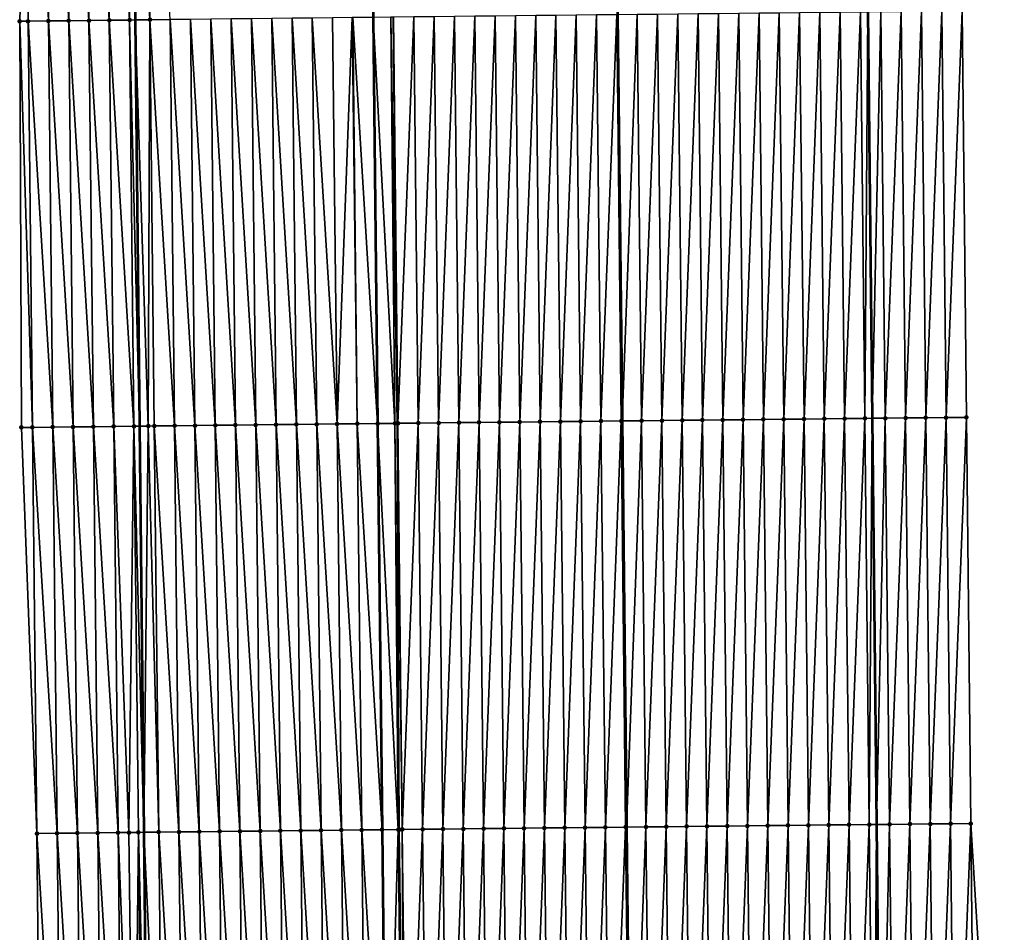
# Model space of a CAD drawing. Header units: feet. Extents: x 2010743 to 2022806, y 818705 to 837694.
# Tile 383 of 531: x 2011444 to 2011492, y 831768 to 831813. Entities that reach past the tile are written whole.
import ezdxf

# ---------------------------------------------------------------- set-up
doc = ezdxf.new("R2010")
doc.units = ezdxf.units.FT
doc.header["$MEASUREMENT"] = 0
for name, color, linetype, lineweight in [('EP_Travel Lane', 172, 'Continuous', 53), ('Road Shots', 141, 'Continuous', 100), ('STRIPING', 60, 'Continuous', 53)]:
    doc.layers.add(name, color=color, linetype=linetype, lineweight=lineweight)
doc.layers.add('I-77-MM17-21_NB-Surface-Border', color=7, linetype='Continuous')
doc.layers.add('I-77-MM17-21_NB-Surface-TIN', color=7, linetype='Continuous')

msp = doc.modelspace()

# ---------------------------------------------------------------- linework, layer by layer
at = {"layer": 'EP_Travel Lane'}
for points in [[(2011485.177, 831853.756, 323.652), (2011485.386, 831833.761, 324.021), (2011485.594, 831813.765, 324.404), (2011485.803, 831793.769, 324.731), (2011486.011, 831773.773, 325.062), (2011486.219, 831753.777, 325.393), (2011486.428, 831733.78, 325.695), (2011486.636, 831713.784, 326.027), (2011486.845, 831693.787, 326.349), (2011487.054, 831673.783, 326.637), (2011487.264, 831653.786, 326.887), (2011487.475, 831633.789, 327.138), (2011487.685, 831613.791, 327.377)], [(2011449.072, 831853.371, 323.961), (2011449.288, 831833.375, 324.312), (2011449.505, 831813.379, 324.656), (2011449.721, 831793.383, 324.965), (2011449.937, 831773.387, 325.292), (2011450.153, 831753.391, 325.644), (2011450.37, 831733.395, 325.962), (2011450.586, 831713.398, 326.256), (2011450.802, 831693.401, 326.543), (2011451.015, 831673.411, 326.849), (2011451.223, 831653.414, 327.141), (2011451.431, 831633.417, 327.406), (2011451.639, 831613.419, 327.638), (2011451.846, 831593.421, 327.826), (2011452.054, 831573.423, 328.022), (2011452.262, 831553.425, 328.205), (2011452.47, 831533.427, 328.378), (2011452.678, 831513.429, 328.569), (2011452.886, 831493.431, 328.729), (2011453.097, 831473.428, 328.901), (2011453.312, 831453.43, 329.063), (2011453.527, 831433.432, 329.189), (2011453.743, 831413.433, 329.309), (2011453.958, 831393.434, 329.386)]]:
    msp.add_polyline3d(points, dxfattribs=at)
at = {"layer": 'I-77-MM17-21_NB-Surface-Border', "color": 3, "linetype": 'Continuous', "lineweight": -3}
for points in [[(2011486.798, 831853.773, 323.598), (2011489.014, 831833.797, 323.882), (2011490.23, 831813.812, 324.215), (2011490.446, 831793.816, 324.555), (2011490.662, 831773.82, 324.901), (2011491.879, 831753.835, 325.197), (2011492.095, 831733.838, 325.503), (2011492.311, 831713.842, 325.837), (2011491.527, 831693.835, 326.185), (2011491.74, 831673.83, 326.475), (2011490.948, 831653.823, 326.767), (2011490.156, 831633.816, 327.056), (2011491.364, 831613.828, 327.263)], [(2011449.089, 831393.381, 329.278), (2011448.504, 831413.376, 329.184), (2011448.125, 831433.373, 329.067), (2011448.04, 831453.373, 328.947), (2011447.825, 831473.371, 328.783), (2011447.614, 831493.374, 328.614), (2011447.406, 831513.373, 328.441), (2011447.198, 831533.371, 328.26), (2011446.99, 831553.369, 328.058), (2011446.513, 831573.364, 327.876), (2011446.83, 831593.368, 327.697), (2011446.763, 831613.367, 327.509), (2011446.591, 831633.365, 327.263), (2011446.107, 831653.359, 327), (2011445.466, 831673.352, 326.693), (2011445.53, 831693.342, 326.395), (2011445.314, 831713.338, 326.112), (2011445.097, 831733.335, 325.799), (2011444.881, 831753.331, 325.475), (2011444.665, 831773.327, 325.13), (2011443.905, 831793.317, 324.779), (2011443.82, 831813.315, 324.476), (2011444.348, 831833.319, 324.16), (2011444.795, 831853.322, 323.822)]]:
    msp.add_polyline3d(points, dxfattribs=at)
at = {"layer": 'I-77-MM17-21_NB-Surface-TIN', "color": 128, "linetype": 'Continuous', "lineweight": -3}
for points in [[(2011443.82, 831813.315, 324.476), (2011444.233, 831813.319, 324.49), (2011444.348, 831833.319, 324.16)], [(2011444.233, 831813.319, 324.49), (2011445.233, 831813.331, 324.523), (2011444.348, 831833.319, 324.16)], [(2011445.233, 831813.331, 324.523), (2011445.016, 831833.327, 324.182), (2011444.348, 831833.319, 324.16)], [(2011446.232, 831813.342, 324.559), (2011446.016, 831833.338, 324.217), (2011445.016, 831833.327, 324.182)], [(2011445.233, 831813.331, 324.523), (2011446.232, 831813.342, 324.559), (2011445.016, 831833.327, 324.182)], [(2011447.232, 831813.353, 324.584), (2011447.016, 831833.349, 324.244), (2011446.016, 831833.338, 324.217)], [(2011446.232, 831813.342, 324.559), (2011447.232, 831813.353, 324.584), (2011446.016, 831833.338, 324.217)], [(2011448.232, 831813.365, 324.619), (2011448.016, 831833.361, 324.275), (2011447.016, 831833.349, 324.244)], [(2011447.232, 831813.353, 324.584), (2011448.232, 831813.365, 324.619), (2011447.016, 831833.349, 324.244)], [(2011449.232, 831813.376, 324.651), (2011449.016, 831833.372, 324.307), (2011448.016, 831833.361, 324.275)], [(2011448.232, 831813.365, 324.619), (2011449.232, 831813.376, 324.651), (2011448.016, 831833.361, 324.275)], [(2011449.016, 831833.372, 324.307), (2011449.505, 831813.379, 324.656), (2011449.288, 831833.375, 324.312)], [(2011449.232, 831813.376, 324.651), (2011449.505, 831813.379, 324.656), (2011449.016, 831833.372, 324.307)], [(2011450.232, 831813.387, 324.669), (2011450.016, 831833.383, 324.325), (2011449.288, 831833.375, 324.312)], [(2011450.232, 831813.387, 324.669), (2011449.288, 831833.375, 324.312), (2011449.505, 831813.379, 324.656)], [(2011450.232, 831813.387, 324.669), (2011451.232, 831813.398, 324.687), (2011450.016, 831833.383, 324.325)], [(2011472.447, 831793.629, 324.98), (2011473.231, 831813.635, 324.627), (2011472.231, 831813.625, 324.646)], [(2011472.447, 831793.629, 324.98), (2011473.447, 831793.639, 324.963), (2011473.231, 831813.635, 324.627)], [(2011473.447, 831793.639, 324.963), (2011473.269, 831813.636, 324.626), (2011473.231, 831813.635, 324.627)], [(2011474.231, 831813.646, 324.621), (2011473.269, 831813.636, 324.626), (2011473.485, 831793.64, 324.962)], [(2011473.447, 831793.639, 324.963), (2011473.485, 831793.64, 324.962), (2011473.269, 831813.636, 324.626)], [(2011474.447, 831793.65, 324.945), (2011474.231, 831813.646, 324.621), (2011473.485, 831793.64, 324.962)], [(2011474.447, 831793.65, 324.945), (2011475.231, 831813.656, 324.598), (2011474.231, 831813.646, 324.621)], [(2011474.447, 831793.65, 324.945), (2011475.447, 831793.66, 324.919), (2011475.231, 831813.656, 324.598)], [(2011475.447, 831793.66, 324.919), (2011476.231, 831813.667, 324.578), (2011475.231, 831813.656, 324.598)], [(2011475.447, 831793.66, 324.919), (2011476.447, 831793.671, 324.902), (2011476.231, 831813.667, 324.578)], [(2011476.447, 831793.671, 324.902), (2011477.231, 831813.677, 324.563), (2011476.231, 831813.667, 324.578)], [(2011476.447, 831793.671, 324.902), (2011477.447, 831793.681, 324.89), (2011477.231, 831813.677, 324.563)], [(2011477.447, 831793.681, 324.89), (2011478.231, 831813.688, 324.548), (2011477.231, 831813.677, 324.563)], [(2011477.447, 831793.681, 324.89), (2011478.447, 831793.692, 324.874), (2011478.231, 831813.688, 324.548)], [(2011478.447, 831793.692, 324.874), (2011479.231, 831813.699, 324.535), (2011478.231, 831813.688, 324.548)], [(2011478.447, 831793.692, 324.874), (2011479.447, 831793.702, 324.861), (2011479.231, 831813.699, 324.535)], [(2011479.447, 831793.702, 324.861), (2011480.23, 831813.709, 324.523), (2011479.231, 831813.699, 324.535)], [(2011479.447, 831793.702, 324.861), (2011480.447, 831793.713, 324.85), (2011480.23, 831813.709, 324.523)], [(2011480.447, 831793.713, 324.85), (2011481.23, 831813.72, 324.511), (2011480.23, 831813.709, 324.523)], [(2011480.447, 831793.713, 324.85), (2011481.447, 831793.724, 324.838), (2011481.23, 831813.72, 324.511)], [(2011481.447, 831793.724, 324.838), (2011482.23, 831813.73, 324.495), (2011481.23, 831813.72, 324.511)], [(2011481.447, 831793.724, 324.838), (2011482.447, 831793.734, 324.824), (2011482.23, 831813.73, 324.495)], [(2011482.447, 831793.734, 324.824), (2011483.23, 831813.741, 324.476), (2011482.23, 831813.73, 324.495)], [(2011482.447, 831793.734, 324.824), (2011483.447, 831793.745, 324.807), (2011483.23, 831813.741, 324.476)], [(2011483.447, 831793.745, 324.807), (2011484.23, 831813.751, 324.453), (2011483.23, 831813.741, 324.476)], [(2011483.447, 831793.745, 324.807), (2011484.446, 831793.755, 324.785), (2011484.23, 831813.751, 324.453)], [(2011484.446, 831793.755, 324.785), (2011485.23, 831813.762, 324.419), (2011484.23, 831813.751, 324.453)], [(2011484.446, 831793.755, 324.785), (2011485.446, 831793.765, 324.746), (2011485.23, 831813.762, 324.419)], [(2011485.446, 831793.765, 324.746), (2011485.594, 831813.765, 324.404), (2011485.23, 831813.762, 324.419)], [(2011485.446, 831793.765, 324.746), (2011485.803, 831793.769, 324.731), (2011485.594, 831813.765, 324.404)], [(2011486.23, 831813.772, 324.379), (2011485.594, 831813.765, 324.404), (2011485.803, 831793.769, 324.731)], [(2011486.446, 831793.776, 324.704), (2011486.23, 831813.772, 324.379), (2011485.803, 831793.769, 324.731)], [(2011486.446, 831793.776, 324.704), (2011487.23, 831813.782, 324.337), (2011486.23, 831813.772, 324.379)], [(2011486.446, 831793.776, 324.704), (2011487.446, 831793.786, 324.666), (2011487.23, 831813.782, 324.337)], [(2011487.446, 831793.786, 324.666), (2011488.23, 831813.792, 324.294), (2011487.23, 831813.782, 324.337)], [(2011487.446, 831793.786, 324.666), (2011488.446, 831793.796, 324.629), (2011488.23, 831813.792, 324.294)], [(2011488.446, 831793.796, 324.629), (2011489.23, 831813.802, 324.252), (2011488.23, 831813.792, 324.294)], [(2011488.446, 831793.796, 324.629), (2011489.446, 831793.806, 324.588), (2011489.23, 831813.802, 324.252)], [(2011489.446, 831793.806, 324.588), (2011490.23, 831813.812, 324.215), (2011489.23, 831813.802, 324.252)], [(2011489.446, 831793.806, 324.588), (2011490.446, 831793.816, 324.555), (2011490.23, 831813.812, 324.215)], [(2011444.449, 831793.323, 324.798), (2011444.233, 831813.319, 324.49), (2011443.82, 831813.315, 324.476)], [(2011443.905, 831793.317, 324.779), (2011444.449, 831793.323, 324.798), (2011443.82, 831813.315, 324.476)], [(2011445.449, 831793.334, 324.832), (2011445.233, 831813.331, 324.523), (2011444.233, 831813.319, 324.49)], [(2011444.449, 831793.323, 324.798), (2011445.449, 831793.334, 324.832), (2011444.233, 831813.319, 324.49)], [(2011446.449, 831793.346, 324.871), (2011446.232, 831813.342, 324.559), (2011445.233, 831813.331, 324.523)], [(2011445.449, 831793.334, 324.832), (2011446.449, 831793.346, 324.871), (2011445.233, 831813.331, 324.523)], [(2011447.449, 831793.357, 324.903), (2011447.232, 831813.353, 324.584), (2011446.232, 831813.342, 324.559)], [(2011446.449, 831793.346, 324.871), (2011447.449, 831793.357, 324.903), (2011446.232, 831813.342, 324.559)], [(2011448.449, 831793.369, 324.937), (2011448.232, 831813.365, 324.619), (2011447.232, 831813.353, 324.584)], [(2011447.449, 831793.357, 324.903), (2011448.449, 831793.369, 324.937), (2011447.232, 831813.353, 324.584)], [(2011449.448, 831793.38, 324.964), (2011449.232, 831813.376, 324.651), (2011448.232, 831813.365, 324.619)], [(2011448.449, 831793.369, 324.937), (2011449.448, 831793.38, 324.964), (2011448.232, 831813.365, 324.619)], [(2011449.232, 831813.376, 324.651), (2011449.721, 831793.383, 324.965), (2011449.505, 831813.379, 324.656)], [(2011449.448, 831793.38, 324.964), (2011449.721, 831793.383, 324.965), (2011449.232, 831813.376, 324.651)], [(2011450.153, 831793.387, 324.966), (2011450.232, 831813.387, 324.669), (2011449.505, 831813.379, 324.656)], [(2011450.153, 831793.387, 324.966), (2011449.505, 831813.379, 324.656), (2011449.721, 831793.383, 324.965)], [(2011450.153, 831793.387, 324.966), (2011450.448, 831793.391, 324.972), (2011450.232, 831813.387, 324.669)], [(2011451.448, 831793.402, 324.992), (2011451.232, 831813.398, 324.687), (2011450.232, 831813.387, 324.669)], [(2011450.448, 831793.391, 324.972), (2011451.448, 831793.402, 324.992), (2011450.232, 831813.387, 324.669)], [(2011452.448, 831793.413, 325.009), (2011452.232, 831813.409, 324.7), (2011451.232, 831813.398, 324.687)], [(2011451.448, 831793.402, 324.992), (2011452.448, 831793.413, 325.009), (2011451.232, 831813.398, 324.687)], [(2011453.448, 831793.424, 325.02), (2011453.232, 831813.42, 324.711), (2011452.232, 831813.409, 324.7)], [(2011452.448, 831793.413, 325.009), (2011453.448, 831793.424, 325.02), (2011452.232, 831813.409, 324.7)], [(2011454.448, 831793.435, 325.032), (2011454.232, 831813.431, 324.721), (2011453.232, 831813.42, 324.711)], [(2011453.448, 831793.424, 325.02), (2011454.448, 831793.435, 325.032), (2011453.232, 831813.42, 324.711)], [(2011455.448, 831793.446, 325.041), (2011455.232, 831813.442, 324.73), (2011454.232, 831813.431, 324.721)], [(2011454.448, 831793.435, 325.032), (2011455.448, 831793.446, 325.041), (2011454.232, 831813.431, 324.721)], [(2011456.448, 831793.457, 325.052), (2011456.232, 831813.453, 324.74), (2011455.232, 831813.442, 324.73)], [(2011455.448, 831793.446, 325.041), (2011456.448, 831793.457, 325.052), (2011455.232, 831813.442, 324.73)], [(2011457.448, 831793.468, 325.065), (2011457.232, 831813.464, 324.75), (2011456.232, 831813.453, 324.74)], [(2011456.448, 831793.457, 325.052), (2011457.448, 831793.468, 325.065), (2011456.232, 831813.453, 324.74)], [(2011458.448, 831793.479, 325.079), (2011458.232, 831813.475, 324.764), (2011457.232, 831813.464, 324.75)], [(2011457.448, 831793.468, 325.065), (2011458.448, 831793.479, 325.079), (2011457.232, 831813.464, 324.75)], [(2011459.448, 831793.49, 325.095), (2011459.232, 831813.486, 324.781), (2011458.232, 831813.475, 324.764)], [(2011458.448, 831793.479, 325.079), (2011459.448, 831793.49, 325.095), (2011458.232, 831813.475, 324.764)], [(2011459.448, 831793.49, 325.095), (2011460.201, 831813.497, 324.799), (2011459.232, 831813.486, 324.781)], [(2011459.448, 831793.49, 325.095), (2011460.448, 831793.501, 325.115), (2011460.201, 831813.497, 324.799)], [(2011460.448, 831793.501, 325.115), (2011460.232, 831813.498, 324.799), (2011460.201, 831813.497, 324.799)], [(2011460.232, 831813.498, 324.799), (2011461.448, 831793.512, 325.125), (2011461.232, 831813.509, 324.806)], [(2011460.448, 831793.501, 325.115), (2011461.448, 831793.512, 325.125), (2011460.232, 831813.498, 324.799)], [(2011462.297, 831793.521, 325.13), (2011462.098, 831813.518, 324.813), (2011461.232, 831813.509, 324.806)], [(2011462.297, 831793.521, 325.13), (2011461.232, 831813.509, 324.806), (2011461.448, 831793.512, 325.125)], [(2011462.411, 831793.523, 325.13), (2011462.211, 831813.519, 324.813), (2011462.098, 831813.518, 324.813)], [(2011462.297, 831793.521, 325.13), (2011462.411, 831793.523, 325.13), (2011462.098, 831813.518, 324.813)], [(2011462.411, 831793.523, 325.13), (2011462.448, 831793.523, 325.129), (2011462.211, 831813.519, 324.813)], [(2011462.448, 831793.523, 325.129), (2011462.231, 831813.519, 324.813), (2011462.211, 831813.519, 324.813)], [(2011463.231, 831813.53, 324.799), (2011462.231, 831813.519, 324.813), (2011462.448, 831793.523, 325.129)], [(2011463.448, 831793.534, 325.116), (2011463.231, 831813.53, 324.799), (2011462.448, 831793.523, 325.129)], [(2011463.448, 831793.534, 325.116), (2011464.231, 831813.54, 324.778), (2011463.231, 831813.53, 324.799)], [(2011463.448, 831793.534, 325.116), (2011464.448, 831793.544, 325.097), (2011464.231, 831813.54, 324.778)], [(2011464.448, 831793.544, 325.097), (2011465.231, 831813.551, 324.758), (2011464.231, 831813.54, 324.778)], [(2011464.448, 831793.544, 325.097), (2011465.448, 831793.555, 325.079), (2011465.231, 831813.551, 324.758)], [(2011465.448, 831793.555, 325.079), (2011466.231, 831813.561, 324.739), (2011465.231, 831813.551, 324.758)], [(2011465.448, 831793.555, 325.079), (2011466.447, 831793.565, 325.064), (2011466.231, 831813.561, 324.739)], [(2011466.447, 831793.565, 325.064), (2011467.231, 831813.572, 324.722), (2011466.231, 831813.561, 324.739)], [(2011466.447, 831793.565, 325.064), (2011467.447, 831793.576, 325.048), (2011467.231, 831813.572, 324.722)], [(2011467.447, 831793.576, 325.048), (2011468.231, 831813.583, 324.708), (2011467.231, 831813.572, 324.722)], [(2011467.447, 831793.576, 325.048), (2011468.447, 831793.586, 325.031), (2011468.231, 831813.583, 324.708)], [(2011468.447, 831793.586, 325.031), (2011469.231, 831813.593, 324.688), (2011468.231, 831813.583, 324.708)], [(2011468.447, 831793.586, 325.031), (2011469.447, 831793.597, 325.016), (2011469.231, 831813.593, 324.688)], [(2011469.447, 831793.597, 325.016), (2011470.231, 831813.604, 324.671), (2011469.231, 831813.593, 324.688)], [(2011469.447, 831793.597, 325.016), (2011470.447, 831793.607, 325), (2011470.231, 831813.604, 324.671)], [(2011470.447, 831793.607, 325), (2011471.231, 831813.614, 324.658), (2011470.231, 831813.604, 324.671)], [(2011470.447, 831793.607, 325), (2011471.447, 831793.618, 324.988), (2011471.231, 831813.614, 324.658)], [(2011471.447, 831793.618, 324.988), (2011472.231, 831813.625, 324.646), (2011471.231, 831813.614, 324.658)], [(2011471.447, 831793.618, 324.988), (2011472.447, 831793.629, 324.98), (2011472.231, 831813.625, 324.646)], [(2011483.663, 831773.748, 325.118), (2011484.446, 831793.755, 324.785), (2011483.447, 831793.745, 324.807)], [(2011483.663, 831773.748, 325.118), (2011484.663, 831773.759, 325.103), (2011484.446, 831793.755, 324.785)], [(2011484.663, 831773.759, 325.103), (2011485.446, 831793.765, 324.746), (2011484.446, 831793.755, 324.785)], [(2011484.663, 831773.759, 325.103), (2011485.663, 831773.769, 325.078), (2011485.446, 831793.765, 324.746)], [(2011485.663, 831773.769, 325.078), (2011485.803, 831793.769, 324.731), (2011485.446, 831793.765, 324.746)], [(2011485.663, 831773.769, 325.078), (2011486.011, 831773.773, 325.062), (2011485.803, 831793.769, 324.731)], [(2011486.446, 831793.776, 324.704), (2011485.803, 831793.769, 324.731), (2011486.011, 831773.773, 325.062)], [(2011486.663, 831773.779, 325.034), (2011486.446, 831793.776, 324.704), (2011486.011, 831773.773, 325.062)], [(2011486.663, 831773.779, 325.034), (2011487.446, 831793.786, 324.666), (2011486.446, 831793.776, 324.704)], [(2011486.663, 831773.779, 325.034), (2011487.663, 831773.79, 324.998), (2011487.446, 831793.786, 324.666)], [(2011487.663, 831773.79, 324.998), (2011488.446, 831793.796, 324.629), (2011487.446, 831793.786, 324.666)], [(2011487.663, 831773.79, 324.998), (2011488.662, 831773.8, 324.961), (2011488.446, 831793.796, 324.629)], [(2011488.662, 831773.8, 324.961), (2011489.446, 831793.806, 324.588), (2011488.446, 831793.796, 324.629)], [(2011488.662, 831773.8, 324.961), (2011489.662, 831773.81, 324.929), (2011489.446, 831793.806, 324.588)], [(2011489.662, 831773.81, 324.929), (2011490.446, 831793.816, 324.555), (2011489.446, 831793.806, 324.588)], [(2011489.662, 831773.81, 324.929), (2011490.662, 831773.82, 324.901), (2011490.446, 831793.816, 324.555)], [(2011444.665, 831773.327, 325.13), (2011444.449, 831793.323, 324.798), (2011443.905, 831793.317, 324.779)], [(2011445.665, 831773.338, 325.163), (2011445.449, 831793.334, 324.832), (2011444.449, 831793.323, 324.798)], [(2011444.665, 831773.327, 325.13), (2011445.665, 831773.338, 325.163), (2011444.449, 831793.323, 324.798)], [(2011446.665, 831773.35, 325.201), (2011446.449, 831793.346, 324.871), (2011445.449, 831793.334, 324.832)], [(2011445.665, 831773.338, 325.163), (2011446.665, 831773.35, 325.201), (2011445.449, 831793.334, 324.832)], [(2011447.665, 831773.361, 325.225), (2011447.449, 831793.357, 324.903), (2011446.449, 831793.346, 324.871)], [(2011446.665, 831773.35, 325.201), (2011447.665, 831773.361, 325.225), (2011446.449, 831793.346, 324.871)], [(2011448.665, 831773.372, 325.253), (2011448.449, 831793.369, 324.937), (2011447.449, 831793.357, 324.903)], [(2011447.665, 831773.361, 325.225), (2011448.665, 831773.372, 325.253), (2011447.449, 831793.357, 324.903)], [(2011449.195, 831773.378, 325.283), (2011449.448, 831793.38, 324.964), (2011448.449, 831793.369, 324.937)], [(2011448.665, 831773.372, 325.253), (2011449.195, 831773.378, 325.283), (2011448.449, 831793.369, 324.937)], [(2011449.195, 831773.378, 325.283), (2011449.665, 831773.384, 325.287), (2011449.448, 831793.38, 324.964)], [(2011449.448, 831793.38, 324.964), (2011449.937, 831773.387, 325.292), (2011449.721, 831793.383, 324.965)], [(2011449.665, 831773.384, 325.287), (2011449.937, 831773.387, 325.292), (2011449.448, 831793.38, 324.964)], [(2011450.153, 831793.387, 324.966), (2011449.721, 831793.383, 324.965), (2011449.937, 831773.387, 325.292)], [(2011450.665, 831773.395, 325.305), (2011450.153, 831793.387, 324.966), (2011449.937, 831773.387, 325.292)], [(2011450.665, 831773.395, 325.305), (2011450.448, 831793.391, 324.972), (2011450.153, 831793.387, 324.966)], [(2011451.665, 831773.406, 325.324), (2011451.448, 831793.402, 324.992), (2011450.448, 831793.391, 324.972)], [(2011450.665, 831773.395, 325.305), (2011451.665, 831773.406, 325.324), (2011450.448, 831793.391, 324.972)], [(2011452.665, 831773.417, 325.337), (2011452.448, 831793.413, 325.009), (2011451.448, 831793.402, 324.992)], [(2011451.665, 831773.406, 325.324), (2011452.665, 831773.417, 325.337), (2011451.448, 831793.402, 324.992)], [(2011453.664, 831773.428, 325.348), (2011453.448, 831793.424, 325.02), (2011452.448, 831793.413, 325.009)], [(2011452.665, 831773.417, 325.337), (2011453.664, 831773.428, 325.348), (2011452.448, 831793.413, 325.009)], [(2011454.664, 831773.439, 325.359), (2011454.448, 831793.435, 325.032), (2011453.448, 831793.424, 325.02)], [(2011453.664, 831773.428, 325.348), (2011454.664, 831773.439, 325.359), (2011453.448, 831793.424, 325.02)], [(2011455.664, 831773.45, 325.366), (2011455.448, 831793.446, 325.041), (2011454.448, 831793.435, 325.032)], [(2011454.664, 831773.439, 325.359), (2011455.664, 831773.45, 325.366), (2011454.448, 831793.435, 325.032)], [(2011456.664, 831773.461, 325.374), (2011456.448, 831793.457, 325.052), (2011455.448, 831793.446, 325.041)], [(2011455.664, 831773.45, 325.366), (2011456.664, 831773.461, 325.374), (2011455.448, 831793.446, 325.041)], [(2011457.664, 831773.472, 325.384), (2011457.448, 831793.468, 325.065), (2011456.448, 831793.457, 325.052)], [(2011456.664, 831773.461, 325.374), (2011457.664, 831773.472, 325.384), (2011456.448, 831793.457, 325.052)], [(2011458.664, 831773.483, 325.396), (2011458.448, 831793.479, 325.079), (2011457.448, 831793.468, 325.065)], [(2011457.664, 831773.472, 325.384), (2011458.664, 831773.483, 325.396), (2011457.448, 831793.468, 325.065)], [(2011459.664, 831773.494, 325.412), (2011459.448, 831793.49, 325.095), (2011458.448, 831793.479, 325.079)], [(2011458.664, 831773.483, 325.396), (2011459.664, 831773.494, 325.412), (2011458.448, 831793.479, 325.079)], [(2011460.664, 831773.505, 325.433), (2011460.448, 831793.501, 325.115), (2011459.448, 831793.49, 325.095)], [(2011459.664, 831773.494, 325.412), (2011460.664, 831773.505, 325.433), (2011459.448, 831793.49, 325.095)], [(2011460.448, 831793.501, 325.115), (2011461.664, 831773.516, 325.442), (2011461.448, 831793.512, 325.125)], [(2011460.664, 831773.505, 325.433), (2011461.664, 831773.516, 325.442), (2011460.448, 831793.501, 325.115)], [(2011462.464, 831773.525, 325.447), (2011462.297, 831793.521, 325.13), (2011461.448, 831793.512, 325.125)], [(2011462.464, 831773.525, 325.447), (2011461.448, 831793.512, 325.125), (2011461.664, 831773.516, 325.442)], [(2011462.511, 831773.525, 325.447), (2011462.411, 831793.523, 325.13), (2011462.297, 831793.521, 325.13)], [(2011462.511, 831773.525, 325.447), (2011462.297, 831793.521, 325.13), (2011462.464, 831773.525, 325.447)], [(2011462.511, 831773.525, 325.447), (2011462.664, 831773.527, 325.446), (2011462.411, 831793.523, 325.13)], [(2011462.664, 831773.527, 325.446), (2011462.448, 831793.523, 325.129), (2011462.411, 831793.523, 325.13)], [(2011462.664, 831773.527, 325.446), (2011463.448, 831793.534, 325.116), (2011462.448, 831793.523, 325.129)], [(2011462.664, 831773.527, 325.446), (2011463.664, 831773.537, 325.43), (2011463.448, 831793.534, 325.116)], [(2011463.664, 831773.537, 325.43), (2011464.448, 831793.544, 325.097), (2011463.448, 831793.534, 325.116)], [(2011463.664, 831773.537, 325.43), (2011464.664, 831773.548, 325.411), (2011464.448, 831793.544, 325.097)], [(2011464.664, 831773.548, 325.411), (2011465.448, 831793.555, 325.079), (2011464.448, 831793.544, 325.097)], [(2011464.664, 831773.548, 325.411), (2011465.664, 831773.558, 325.391), (2011465.448, 831793.555, 325.079)], [(2011465.664, 831773.558, 325.391), (2011466.447, 831793.565, 325.064), (2011465.448, 831793.555, 325.079)], [(2011465.664, 831773.558, 325.391), (2011466.664, 831773.569, 325.372), (2011466.447, 831793.565, 325.064)], [(2011466.664, 831773.569, 325.372), (2011467.447, 831793.576, 325.048), (2011466.447, 831793.565, 325.064)], [(2011466.664, 831773.569, 325.372), (2011467.664, 831773.579, 325.357), (2011467.447, 831793.576, 325.048)], [(2011467.664, 831773.579, 325.357), (2011468.447, 831793.586, 325.031), (2011467.447, 831793.576, 325.048)], [(2011467.664, 831773.579, 325.357), (2011468.664, 831773.59, 325.336), (2011468.447, 831793.586, 325.031)], [(2011468.664, 831773.59, 325.336), (2011469.447, 831793.597, 325.016), (2011468.447, 831793.586, 325.031)], [(2011468.664, 831773.59, 325.336), (2011469.664, 831773.6, 325.319), (2011469.447, 831793.597, 325.016)], [(2011469.664, 831773.6, 325.319), (2011470.447, 831793.607, 325), (2011469.447, 831793.597, 325.016)], [(2011469.664, 831773.6, 325.319), (2011470.663, 831773.611, 325.303), (2011470.447, 831793.607, 325)], [(2011470.663, 831773.611, 325.303), (2011471.447, 831793.618, 324.988), (2011470.447, 831793.607, 325)], [(2011470.663, 831773.611, 325.303), (2011471.663, 831773.621, 325.291), (2011471.447, 831793.618, 324.988)], [(2011471.663, 831773.621, 325.291), (2011472.447, 831793.629, 324.98), (2011471.447, 831793.618, 324.988)], [(2011471.663, 831773.621, 325.291), (2011472.663, 831773.632, 325.28), (2011472.447, 831793.629, 324.98)], [(2011472.663, 831773.632, 325.28), (2011473.447, 831793.639, 324.963), (2011472.447, 831793.629, 324.98)], [(2011472.663, 831773.632, 325.28), (2011473.663, 831773.642, 325.253), (2011473.447, 831793.639, 324.963)], [(2011473.663, 831773.642, 325.253), (2011473.485, 831793.64, 324.962), (2011473.447, 831793.639, 324.963)], [(2011474.447, 831793.65, 324.945), (2011473.485, 831793.64, 324.962), (2011473.701, 831773.643, 325.253)], [(2011473.663, 831773.642, 325.253), (2011473.701, 831773.643, 325.253), (2011473.485, 831793.64, 324.962)], [(2011474.663, 831773.653, 325.247), (2011474.447, 831793.65, 324.945), (2011473.701, 831773.643, 325.253)], [(2011474.663, 831773.653, 325.247), (2011475.447, 831793.66, 324.919), (2011474.447, 831793.65, 324.945)], [(2011474.663, 831773.653, 325.247), (2011475.663, 831773.664, 325.224), (2011475.447, 831793.66, 324.919)], [(2011475.663, 831773.664, 325.224), (2011476.447, 831793.671, 324.902), (2011475.447, 831793.66, 324.919)], [(2011475.663, 831773.664, 325.224), (2011476.663, 831773.674, 325.208), (2011476.447, 831793.671, 324.902)], [(2011476.663, 831773.674, 325.208), (2011477.447, 831793.681, 324.89), (2011476.447, 831793.671, 324.902)], [(2011476.663, 831773.674, 325.208), (2011477.663, 831773.685, 325.194), (2011477.447, 831793.681, 324.89)], [(2011477.663, 831773.685, 325.194), (2011478.447, 831793.692, 324.874), (2011477.447, 831793.681, 324.89)], [(2011477.663, 831773.685, 325.194), (2011478.663, 831773.695, 325.18), (2011478.447, 831793.692, 324.874)], [(2011478.663, 831773.695, 325.18), (2011479.447, 831793.702, 324.861), (2011478.447, 831793.692, 324.874)], [(2011478.663, 831773.695, 325.18), (2011479.663, 831773.706, 325.17), (2011479.447, 831793.702, 324.861)], [(2011479.663, 831773.706, 325.17), (2011480.447, 831793.713, 324.85), (2011479.447, 831793.702, 324.861)], [(2011479.663, 831773.706, 325.17), (2011480.663, 831773.717, 325.161), (2011480.447, 831793.713, 324.85)], [(2011480.663, 831773.717, 325.161), (2011481.447, 831793.724, 324.838), (2011480.447, 831793.713, 324.85)], [(2011480.663, 831773.717, 325.161), (2011481.663, 831773.727, 325.148), (2011481.447, 831793.724, 324.838)], [(2011481.663, 831773.727, 325.148), (2011482.447, 831793.734, 324.824), (2011481.447, 831793.724, 324.838)], [(2011481.663, 831773.727, 325.148), (2011482.663, 831773.738, 325.133), (2011482.447, 831793.734, 324.824)], [(2011482.663, 831773.738, 325.133), (2011483.447, 831793.745, 324.807), (2011482.447, 831793.734, 324.824)], [(2011482.663, 831773.738, 325.133), (2011483.663, 831773.748, 325.118), (2011483.447, 831793.745, 324.807)], [(2011449.433, 831753.383, 325.634), (2011449.665, 831773.384, 325.287), (2011449.195, 831773.378, 325.283)], [(2011449.433, 831753.383, 325.634), (2011449.881, 831753.388, 325.641), (2011449.665, 831773.384, 325.287)], [(2011449.665, 831773.384, 325.287), (2011450.153, 831753.391, 325.644), (2011449.937, 831773.387, 325.292)], [(2011449.881, 831753.388, 325.641), (2011450.153, 831753.391, 325.644), (2011449.665, 831773.384, 325.287)], [(2011450.881, 831753.399, 325.653), (2011450.665, 831773.395, 325.305), (2011449.937, 831773.387, 325.292)], [(2011450.881, 831753.399, 325.653), (2011449.937, 831773.387, 325.292), (2011450.153, 831753.391, 325.644)], [(2011451.881, 831753.41, 325.666), (2011451.665, 831773.406, 325.324), (2011450.665, 831773.395, 325.305)], [(2011450.881, 831753.399, 325.653), (2011451.881, 831753.41, 325.666), (2011450.665, 831773.395, 325.305)], [(2011452.881, 831753.421, 325.683), (2011452.665, 831773.417, 325.337), (2011451.665, 831773.406, 325.324)], [(2011451.881, 831753.41, 325.666), (2011452.881, 831753.421, 325.683), (2011451.665, 831773.406, 325.324)], [(2011453.881, 831753.432, 325.695), (2011453.664, 831773.428, 325.348), (2011452.665, 831773.417, 325.337)], [(2011452.881, 831753.421, 325.683), (2011453.881, 831753.432, 325.695), (2011452.665, 831773.417, 325.337)], [(2011454.881, 831753.443, 325.704), (2011454.664, 831773.439, 325.359), (2011453.664, 831773.428, 325.348)], [(2011453.881, 831753.432, 325.695), (2011454.881, 831753.443, 325.704), (2011453.664, 831773.428, 325.348)], [(2011455.881, 831753.454, 325.714), (2011455.664, 831773.45, 325.366), (2011454.664, 831773.439, 325.359)], [(2011454.881, 831753.443, 325.704), (2011455.881, 831753.454, 325.714), (2011454.664, 831773.439, 325.359)], [(2011456.88, 831753.465, 325.724), (2011456.664, 831773.461, 325.374), (2011455.664, 831773.45, 325.366)], [(2011455.881, 831753.454, 325.714), (2011456.88, 831753.465, 325.724), (2011455.664, 831773.45, 325.366)], [(2011457.88, 831753.476, 325.736), (2011457.664, 831773.472, 325.384), (2011456.664, 831773.461, 325.374)], [(2011456.88, 831753.465, 325.724), (2011457.88, 831753.476, 325.736), (2011456.664, 831773.461, 325.374)], [(2011458.88, 831753.487, 325.75), (2011458.664, 831773.483, 325.396), (2011457.664, 831773.472, 325.384)], [(2011457.88, 831753.476, 325.736), (2011458.88, 831753.487, 325.75), (2011457.664, 831773.472, 325.384)], [(2011459.88, 831753.498, 325.765), (2011459.664, 831773.494, 325.412), (2011458.664, 831773.483, 325.396)], [(2011458.88, 831753.487, 325.75), (2011459.88, 831753.498, 325.765), (2011458.664, 831773.483, 325.396)], [(2011460.88, 831753.509, 325.786), (2011460.664, 831773.505, 325.433), (2011459.664, 831773.494, 325.412)], [(2011459.88, 831753.498, 325.765), (2011460.88, 831753.509, 325.786), (2011459.664, 831773.494, 325.412)], [(2011460.664, 831773.505, 325.433), (2011461.88, 831753.52, 325.8), (2011461.664, 831773.516, 325.442)], [(2011460.88, 831753.509, 325.786), (2011461.88, 831753.52, 325.8), (2011460.664, 831773.505, 325.433)], [(2011462.464, 831773.525, 325.447), (2011461.664, 831773.516, 325.442), (2011461.88, 831753.52, 325.8)], [(2011462.696, 831753.529, 325.805), (2011462.464, 831773.525, 325.447), (2011461.88, 831753.52, 325.8)], [(2011462.696, 831753.529, 325.805), (2011462.511, 831773.525, 325.447), (2011462.464, 831773.525, 325.447)], [(2011462.776, 831753.53, 325.805), (2011462.664, 831773.527, 325.446), (2011462.511, 831773.525, 325.447)], [(2011462.696, 831753.529, 325.805), (2011462.776, 831753.53, 325.805), (2011462.511, 831773.525, 325.447)], [(2011462.88, 831753.531, 325.804), (2011463.664, 831773.537, 325.43), (2011462.664, 831773.527, 325.446)], [(2011462.776, 831753.53, 325.805), (2011462.88, 831753.531, 325.804), (2011462.664, 831773.527, 325.446)], [(2011462.88, 831753.531, 325.804), (2011463.88, 831753.542, 325.786), (2011463.664, 831773.537, 325.43)], [(2011463.88, 831753.542, 325.786), (2011464.664, 831773.548, 325.411), (2011463.664, 831773.537, 325.43)], [(2011463.88, 831753.542, 325.786), (2011464.88, 831753.552, 325.767), (2011464.664, 831773.548, 325.411)], [(2011464.88, 831753.552, 325.767), (2011465.664, 831773.558, 325.391), (2011464.664, 831773.548, 325.411)], [(2011464.88, 831753.552, 325.767), (2011465.88, 831753.563, 325.748), (2011465.664, 831773.558, 325.391)], [(2011465.88, 831753.563, 325.748), (2011466.664, 831773.569, 325.372), (2011465.664, 831773.558, 325.391)], [(2011465.88, 831753.563, 325.748), (2011466.88, 831753.573, 325.731), (2011466.664, 831773.569, 325.372)], [(2011466.88, 831753.573, 325.731), (2011467.664, 831773.579, 325.357), (2011466.664, 831773.569, 325.372)], [(2011466.88, 831753.573, 325.731), (2011467.88, 831753.584, 325.716), (2011467.664, 831773.579, 325.357)], [(2011467.88, 831753.584, 325.716), (2011468.664, 831773.59, 325.336), (2011467.664, 831773.579, 325.357)], [(2011467.88, 831753.584, 325.716), (2011468.88, 831753.594, 325.697), (2011468.664, 831773.59, 325.336)], [(2011468.88, 831753.594, 325.697), (2011469.664, 831773.6, 325.319), (2011468.664, 831773.59, 325.336)], [(2011468.88, 831753.594, 325.697), (2011469.88, 831753.605, 325.68), (2011469.664, 831773.6, 325.319)], [(2011469.88, 831753.605, 325.68), (2011470.663, 831773.611, 325.303), (2011469.664, 831773.6, 325.319)], [(2011469.88, 831753.605, 325.68), (2011470.88, 831753.615, 325.664), (2011470.663, 831773.611, 325.303)], [(2011470.88, 831753.615, 325.664), (2011471.663, 831773.621, 325.291), (2011470.663, 831773.611, 325.303)], [(2011470.88, 831753.615, 325.664), (2011471.88, 831753.626, 325.651), (2011471.663, 831773.621, 325.291)], [(2011471.88, 831753.626, 325.651), (2011472.663, 831773.632, 325.28), (2011471.663, 831773.621, 325.291)], [(2011471.88, 831753.626, 325.651), (2011472.88, 831753.637, 325.643), (2011472.663, 831773.632, 325.28)], [(2011472.88, 831753.637, 325.643), (2011473.663, 831773.642, 325.253), (2011472.663, 831773.632, 325.28)], [(2011472.88, 831753.637, 325.643), (2011473.88, 831753.647, 325.625), (2011473.663, 831773.642, 325.253)], [(2011473.88, 831753.647, 325.625), (2011473.701, 831773.643, 325.253), (2011473.663, 831773.642, 325.253)], [(2011474.663, 831773.653, 325.247), (2011473.701, 831773.643, 325.253), (2011473.917, 831753.647, 325.624)], [(2011473.88, 831753.647, 325.625), (2011473.917, 831753.647, 325.624), (2011473.701, 831773.643, 325.253)], [(2011474.879, 831753.657, 325.601), (2011474.663, 831773.653, 325.247), (2011473.917, 831753.647, 325.624)], [(2011474.879, 831753.657, 325.601), (2011475.663, 831773.664, 325.224), (2011474.663, 831773.653, 325.247)], [(2011474.879, 831753.657, 325.601), (2011475.879, 831753.668, 325.573), (2011475.663, 831773.664, 325.224)], [(2011475.879, 831753.668, 325.573), (2011476.663, 831773.674, 325.208), (2011475.663, 831773.664, 325.224)], [(2011475.879, 831753.668, 325.573), (2011476.879, 831753.678, 325.555), (2011476.663, 831773.674, 325.208)], [(2011476.879, 831753.678, 325.555), (2011477.663, 831773.685, 325.194), (2011476.663, 831773.674, 325.208)], [(2011476.879, 831753.678, 325.555), (2011477.879, 831753.689, 325.538), (2011477.663, 831773.685, 325.194)], [(2011477.879, 831753.689, 325.538), (2011478.663, 831773.695, 325.18), (2011477.663, 831773.685, 325.194)], [(2011477.879, 831753.689, 325.538), (2011478.879, 831753.699, 325.522), (2011478.663, 831773.695, 325.18)], [(2011478.879, 831753.699, 325.522), (2011479.663, 831773.706, 325.17), (2011478.663, 831773.695, 325.18)], [(2011478.879, 831753.699, 325.522), (2011479.879, 831753.71, 325.509), (2011479.663, 831773.706, 325.17)], [(2011479.879, 831753.71, 325.509), (2011480.663, 831773.717, 325.161), (2011479.663, 831773.706, 325.17)], [(2011479.879, 831753.71, 325.509), (2011480.879, 831753.721, 325.497), (2011480.663, 831773.717, 325.161)], [(2011480.879, 831753.721, 325.497), (2011481.663, 831773.727, 325.148), (2011480.663, 831773.717, 325.161)], [(2011480.879, 831753.721, 325.497), (2011481.879, 831753.731, 325.487), (2011481.663, 831773.727, 325.148)], [(2011481.879, 831753.731, 325.487), (2011482.663, 831773.738, 325.133), (2011481.663, 831773.727, 325.148)], [(2011481.879, 831753.731, 325.487), (2011482.879, 831753.742, 325.472), (2011482.663, 831773.738, 325.133)], [(2011482.879, 831753.742, 325.472), (2011483.663, 831773.748, 325.118), (2011482.663, 831773.738, 325.133)], [(2011482.879, 831753.742, 325.472), (2011483.879, 831753.752, 325.455), (2011483.663, 831773.748, 325.118)], [(2011483.879, 831753.752, 325.455), (2011484.663, 831773.759, 325.103), (2011483.663, 831773.748, 325.118)], [(2011483.879, 831753.752, 325.455), (2011484.879, 831753.763, 325.438), (2011484.663, 831773.759, 325.103)], [(2011484.879, 831753.763, 325.438), (2011485.663, 831773.769, 325.078), (2011484.663, 831773.759, 325.103)], [(2011484.879, 831753.763, 325.438), (2011485.879, 831753.773, 325.409), (2011485.663, 831773.769, 325.078)], [(2011485.879, 831753.773, 325.409), (2011486.011, 831773.773, 325.062), (2011485.663, 831773.769, 325.078)], [(2011485.879, 831753.773, 325.409), (2011486.219, 831753.777, 325.393), (2011486.011, 831773.773, 325.062)], [(2011486.663, 831773.779, 325.034), (2011486.011, 831773.773, 325.062), (2011486.219, 831753.777, 325.393)], [(2011486.879, 831753.783, 325.364), (2011486.663, 831773.779, 325.034), (2011486.219, 831753.777, 325.393)], [(2011486.879, 831753.783, 325.364), (2011487.663, 831773.79, 324.998), (2011486.663, 831773.779, 325.034)], [(2011486.879, 831753.783, 325.364), (2011487.879, 831753.794, 325.332), (2011487.663, 831773.79, 324.998)], [(2011487.879, 831753.794, 325.332), (2011488.662, 831773.8, 324.961), (2011487.663, 831773.79, 324.998)], [(2011487.879, 831753.794, 325.332), (2011488.879, 831753.804, 325.29), (2011488.662, 831773.8, 324.961)], [(2011488.879, 831753.804, 325.29), (2011489.662, 831773.81, 324.929), (2011488.662, 831773.8, 324.961)], [(2011488.879, 831753.804, 325.29), (2011489.879, 831753.814, 325.256), (2011489.662, 831773.81, 324.929)], [(2011489.879, 831753.814, 325.256), (2011490.662, 831773.82, 324.901), (2011489.662, 831773.81, 324.929)], [(2011489.879, 831753.814, 325.256), (2011490.879, 831753.824, 325.232), (2011490.662, 831773.82, 324.901)], [(2011490.879, 831753.824, 325.232), (2011491.879, 831753.835, 325.197), (2011490.662, 831773.82, 324.901)], [(2011445.881, 831753.342, 325.509), (2011445.665, 831773.338, 325.163), (2011444.665, 831773.327, 325.13)], [(2011444.881, 831753.331, 325.475), (2011445.881, 831753.342, 325.509), (2011444.665, 831773.327, 325.13)], [(2011446.881, 831753.354, 325.546), (2011446.665, 831773.35, 325.201), (2011445.665, 831773.338, 325.163)], [(2011445.881, 831753.342, 325.509), (2011446.881, 831753.354, 325.546), (2011445.665, 831773.338, 325.163)], [(2011447.881, 831753.365, 325.569), (2011447.665, 831773.361, 325.225), (2011446.665, 831773.35, 325.201)], [(2011446.881, 831753.354, 325.546), (2011447.881, 831753.365, 325.569), (2011446.665, 831773.35, 325.201)], [(2011448.881, 831753.376, 325.595), (2011448.665, 831773.372, 325.253), (2011447.665, 831773.361, 325.225)], [(2011447.881, 831753.365, 325.569), (2011448.881, 831753.376, 325.595), (2011447.665, 831773.361, 325.225)], [(2011449.433, 831753.383, 325.634), (2011449.195, 831773.378, 325.283), (2011448.665, 831773.372, 325.253)], [(2011448.881, 831753.376, 325.595), (2011449.433, 831753.383, 325.634), (2011448.665, 831773.372, 325.253)]]:
    msp.add_3dface(points, dxfattribs=at)
at = {"layer": 'Road Shots', "lineweight": 100}
for p in [(2011443.82, 831813.315, 324.476), (2011444.233, 831813.319, 324.49), (2011445.233, 831813.331, 324.523), (2011446.232, 831813.342, 324.559), (2011447.232, 831813.353, 324.584), (2011448.232, 831813.365, 324.619), (2011449.232, 831813.376, 324.651), (2011450.232, 831813.387, 324.669), (2011484.446, 831793.755, 324.785), (2011485.446, 831793.765, 324.746), (2011486.446, 831793.776, 324.704), (2011487.446, 831793.786, 324.666), (2011488.446, 831793.796, 324.629), (2011489.446, 831793.806, 324.588), (2011490.446, 831793.816, 324.555), (2011443.905, 831793.317, 324.779), (2011444.449, 831793.323, 324.798), (2011445.449, 831793.334, 324.832), (2011446.449, 831793.346, 324.871), (2011447.449, 831793.357, 324.903), (2011448.449, 831793.369, 324.937), (2011449.448, 831793.38, 324.964), (2011450.153, 831793.387, 324.966), (2011450.448, 831793.391, 324.972), (2011451.448, 831793.402, 324.992), (2011452.448, 831793.413, 325.009), (2011453.448, 831793.424, 325.02), (2011454.448, 831793.435, 325.032), (2011455.448, 831793.446, 325.041), (2011456.448, 831793.457, 325.052), (2011457.448, 831793.468, 325.065), (2011458.448, 831793.479, 325.079), (2011459.448, 831793.49, 325.095), (2011460.448, 831793.501, 325.115), (2011461.448, 831793.512, 325.125), (2011462.297, 831793.521, 325.13), (2011462.411, 831793.523, 325.13), (2011462.448, 831793.523, 325.129), (2011463.448, 831793.534, 325.116), (2011464.448, 831793.544, 325.097), (2011465.448, 831793.555, 325.079), (2011466.447, 831793.565, 325.064), (2011467.447, 831793.576, 325.048), (2011468.447, 831793.586, 325.031), (2011469.447, 831793.597, 325.016), (2011470.447, 831793.607, 325), (2011471.447, 831793.618, 324.988), (2011472.447, 831793.629, 324.98), (2011473.447, 831793.639, 324.963), (2011474.447, 831793.65, 324.945), (2011475.447, 831793.66, 324.919), (2011476.447, 831793.671, 324.902), (2011477.447, 831793.681, 324.89), (2011478.447, 831793.692, 324.874), (2011479.447, 831793.702, 324.861), (2011480.447, 831793.713, 324.85), (2011481.447, 831793.724, 324.838), (2011482.447, 831793.734, 324.824), (2011483.447, 831793.745, 324.807), (2011449.665, 831773.384, 325.287), (2011450.665, 831773.395, 325.305), (2011451.665, 831773.406, 325.324), (2011452.665, 831773.417, 325.337), (2011453.664, 831773.428, 325.348), (2011454.664, 831773.439, 325.359), (2011455.664, 831773.45, 325.366), (2011456.664, 831773.461, 325.374), (2011457.664, 831773.472, 325.384), (2011458.664, 831773.483, 325.396), (2011459.664, 831773.494, 325.412), (2011460.664, 831773.505, 325.433), (2011461.664, 831773.516, 325.442), (2011462.464, 831773.525, 325.447), (2011462.511, 831773.525, 325.447), (2011462.664, 831773.527, 325.446), (2011463.664, 831773.537, 325.43), (2011464.664, 831773.548, 325.411), (2011465.664, 831773.558, 325.391), (2011466.664, 831773.569, 325.372), (2011467.664, 831773.579, 325.357), (2011468.664, 831773.59, 325.336), (2011469.664, 831773.6, 325.319), (2011470.663, 831773.611, 325.303), (2011471.663, 831773.621, 325.291), (2011472.663, 831773.632, 325.28), (2011473.663, 831773.642, 325.253), (2011474.663, 831773.653, 325.247), (2011475.663, 831773.664, 325.224), (2011476.663, 831773.674, 325.208), (2011477.663, 831773.685, 325.194), (2011478.663, 831773.695, 325.18), (2011479.663, 831773.706, 325.17), (2011480.663, 831773.717, 325.161), (2011481.663, 831773.727, 325.148), (2011482.663, 831773.738, 325.133), (2011483.663, 831773.748, 325.118), (2011484.663, 831773.759, 325.103), (2011485.663, 831773.769, 325.078), (2011486.663, 831773.779, 325.034), (2011487.663, 831773.79, 324.998), (2011488.662, 831773.8, 324.961), (2011489.662, 831773.81, 324.929), (2011490.662, 831773.82, 324.901), (2011444.665, 831773.327, 325.13), (2011445.665, 831773.338, 325.163), (2011446.665, 831773.35, 325.201), (2011447.665, 831773.361, 325.225), (2011448.665, 831773.372, 325.253), (2011449.195, 831773.378, 325.283)]:
    msp.add_point(p, dxfattribs=at)
at = {"layer": 'STRIPING'}
for points in [[(2011460.799, 831853.5, 324.108), (2011461.015, 831833.505, 324.476), (2011461.232, 831813.509, 324.806), (2011461.448, 831793.512, 325.125), (2011461.664, 831773.516, 325.442), (2011461.88, 831753.52, 325.8), (2011462.096, 831733.524, 326.119), (2011462.313, 831713.527, 326.422), (2011462.529, 831693.531, 326.715), (2011462.742, 831673.535, 327.012), (2011462.95, 831653.538, 327.294), (2011463.158, 831633.54, 327.556), (2011463.366, 831613.543, 327.789), (2011463.573, 831593.545, 327.997), (2011463.781, 831573.547, 328.197), (2011463.989, 831553.549, 328.387), (2011464.197, 831533.551, 328.56), (2011464.405, 831513.553, 328.757), (2011464.613, 831493.554, 328.914), (2011464.824, 831473.555, 329.076), (2011465.039, 831453.557, 329.24), (2011465.254, 831433.558, 329.357), (2011465.47, 831413.56, 329.47), (2011465.685, 831393.561, 329.55)], [(2011472.836, 831853.627, 323.912), (2011473.053, 831833.632, 324.287), (2011473.269, 831813.636, 324.626), (2011473.485, 831793.64, 324.962), (2011473.701, 831773.643, 325.253), (2011473.917, 831753.647, 325.624), (2011474.134, 831733.651, 325.95), (2011474.35, 831713.655, 326.246), (2011474.566, 831693.658, 326.551), (2011474.779, 831673.658, 326.839), (2011474.987, 831653.661, 327.114), (2011475.195, 831633.663, 327.365), (2011475.403, 831613.666, 327.606)]]:
    msp.add_polyline3d(points, dxfattribs=at)

doc.saveas('drawing.dxf')
